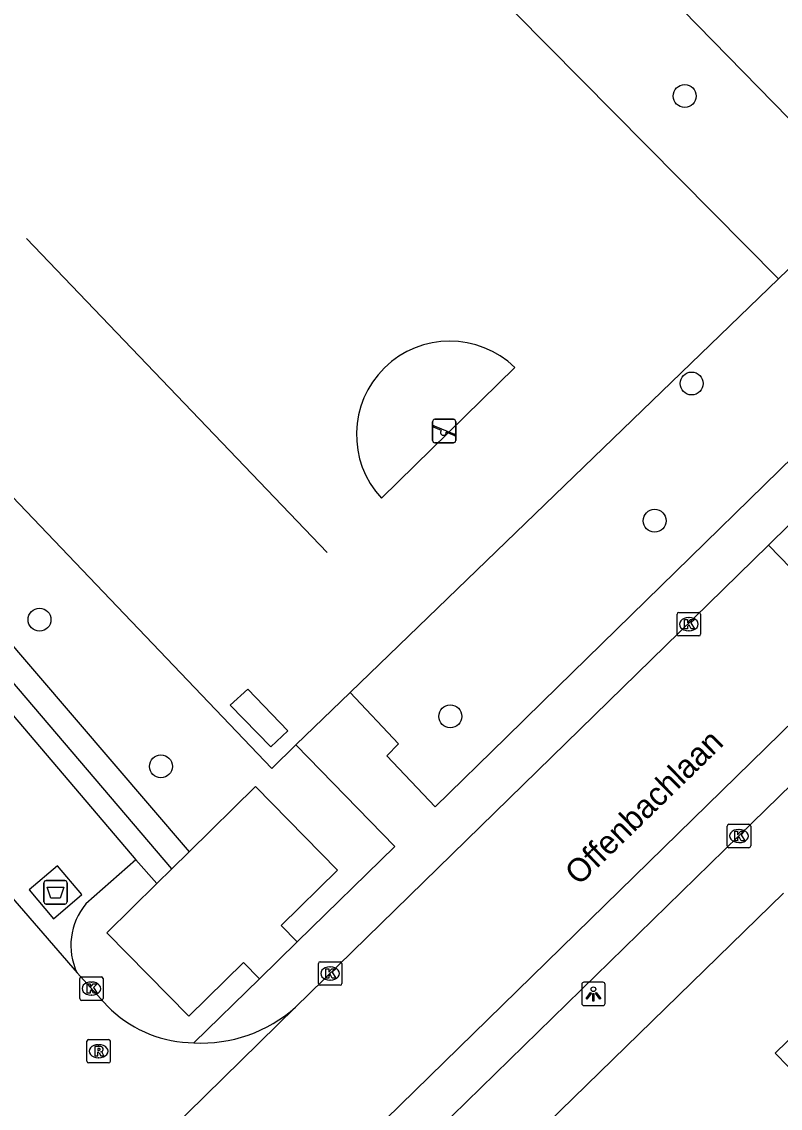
# Model space of a CAD drawing. Extents: x 159222 to 160346, y 381249 to 382166.
# Drawn here: x 159521.82 to 159554.22, y 381428.08 to 381474.47 of the extents above; entities that cross this region are included whole.
import ezdxf

# ---------------------------------------------------------------- set-up
doc = ezdxf.new("R2010")
doc.units = 0
for name, color, linetype in [('IMGEO_Afval_apart_plaats', 7, 'Continuous'), ('IMGEO_Boom', 7, 'Continuous'), ('IMGEO_Groenvoorziening', 7, 'Continuous'), ('IMGEO_Hek', 7, 'Continuous'), ('IMGEO_Kolk', 7, 'Continuous'), ('IMGEO_Lichtpunt', 7, 'Continuous'), ('IMGEO_Openbare_ruimte_label', 7, 'Continuous'), ('IMGEO_Pand', 7, 'Continuous'), ('IMGEO_Parkeervlak_open', 7, 'Continuous'), ('IMGEO_Rijbaan_lokaal_gesloten', 7, 'Continuous'), ('IMGEO_Rijbaan_lokaal_open', 7, 'Continuous'), ('IMGEO_Rioolput', 7, 'Continuous'), ('IMGEO_Speelvoorziening', 7, 'Continuous'), ('IMGEO_Voetpad_gesloten', 7, 'Continuous'), ('IMGEO_Voetpad_open', 7, 'Continuous')]:
    doc.layers.add(name, color=color, linetype=linetype)

msp = doc.modelspace()

# ---------------------------------------------------------------- linework, layer by layer
at = {"layer": 'IMGEO_Afval_apart_plaats'}
for p, q in [((159522.769, 381436.898), (159522.769, 381437.698)), ((159522.769, 381437.698), (159522.769, 381436.898)), ((159522.869, 381437.798), (159523.659, 381437.798)), ((159523.659, 381437.798), (159522.869, 381437.798)), ((159523.759, 381437.698), (159523.759, 381436.898)), ((159523.759, 381436.898), (159523.759, 381437.698)), ((159523.659, 381436.798), (159522.869, 381436.798)), ((159522.869, 381436.798), (159523.659, 381436.798))]:
    msp.add_line(p, q, dxfattribs=at)
msp.add_lwpolyline([(159522.912, 381437.512), (159523.616, 381437.512), (159523.467, 381437.042), (159523.061, 381437.042), (159522.912, 381437.512)], dxfattribs=at)
for centre, start, end in [((159522.869, 381437.698), 90, 180), ((159522.869, 381437.698), 90, 180), ((159523.659, 381437.698), 0, 90), ((159523.659, 381437.698), 360, 90), ((159522.869, 381436.898), 180, 270), ((159522.869, 381436.898), 180, 270), ((159523.659, 381436.898), 270, 0), ((159523.659, 381436.898), 270, 0)]:
    msp.add_arc(centre, 0.1, start, end, dxfattribs=at)
at = {"layer": 'IMGEO_Boom'}
for centre in [(159550.136, 381471.299), (159550.43, 381459.025), (159548.849, 381453.163), (159522.58, 381448.94), (159540.122, 381444.81), (159527.763, 381442.675)]:
    msp.add_circle(centre, 0.489, dxfattribs=at)
at = {"layer": 'IMGEO_Groenvoorziening'}
for points in [[(159554.14, 381463.498), (159531.626, 381486.243), (159532.686, 381487.4)], [(159500.884, 381473.296), (159502.215, 381474.28), (159532.497, 381442.582), (159533.531, 381443.601)], [(159557.81, 381467.042), (159554.14, 381463.498)], [(159505.702, 381464.712), (159507.616, 381463.952), (159528.968, 381439.025)], [(159554.14, 381463.498), (159535.841, 381445.829)], [(159537.181, 381454.126), (159542.881, 381459.708)], [(159533.589, 381435.189), (159532.905, 381435.884), (159535.309, 381438.247), (159531.804, 381441.813), (159528.968, 381439.025)], [(159528.968, 381439.025), (159528.236, 381438.306)], [(159527.59, 381437.671), (159525.457, 381435.574), (159528.962, 381432.008), (159531.294, 381434.3), (159531.973, 381433.609)]]:
    msp.add_lwpolyline(points, dxfattribs=at)
msp.add_arc((159540.104, 381456.842), 3.99, 45.9028, 222.8987, dxfattribs=at)
at = {"layer": 'IMGEO_Hek'}
for points in [[(159532.686, 381487.4), (159531.626, 381486.243), (159554.14, 381463.498)], [(159533.531, 381443.601), (159532.497, 381442.582), (159502.215, 381474.28), (159500.884, 381473.296)], [(159534.87, 381451.815), (159522.028, 381465.223)], [(159554.14, 381463.498), (159535.841, 381445.829)]]:
    msp.add_lwpolyline(points, dxfattribs=at)
at = {"layer": 'IMGEO_Kolk'}
for p, q in [((159549.885, 381449.249), (159550.737, 381449.249)), ((159549.81, 381448.323), (159549.81, 381449.175)), ((159550.298, 381449.029), (159550.323, 381449.029)), ((159550.811, 381449.175), (159550.811, 381448.323)), ((159550.321, 381448.469), (159550.296, 381448.469)), ((159550.737, 381448.249), (159549.885, 381448.249)), ((159551.95, 381439.276), (159551.95, 381440.128)), ((159552.025, 381440.202), (159552.877, 381440.202)), ((159552.438, 381439.982), (159552.463, 381439.982)), ((159552.951, 381440.128), (159552.951, 381439.276)), ((159552.877, 381439.202), (159552.025, 381439.202)), ((159552.461, 381439.422), (159552.436, 381439.422)), ((159534.49, 381433.406), (159534.49, 381434.258)), ((159534.565, 381434.332), (159535.417, 381434.332)), ((159534.978, 381434.112), (159535.003, 381434.112)), ((159535.491, 381434.258), (159535.491, 381433.406)), ((159524.296, 381432.759), (159524.296, 381433.611)), ((159524.371, 381433.685), (159525.223, 381433.685)), ((159524.784, 381433.465), (159524.809, 381433.465)), ((159525.297, 381433.611), (159525.297, 381432.759)), ((159535.001, 381433.552), (159534.976, 381433.552)), ((159535.417, 381433.332), (159534.565, 381433.332)), ((159525.223, 381432.685), (159524.371, 381432.685)), ((159524.807, 381432.905), (159524.782, 381432.905))]:
    msp.add_line(p, q, dxfattribs=at)
for points in [[(159549.885, 381449.249), (159550.737, 381449.249)], [(159549.81, 381448.323), (159549.81, 381449.175)], [(159550.131, 381448.949), (159550.254, 381448.949), (159550.254, 381448.798), (159550.384, 381448.949), (159550.548, 381448.949), (159550.402, 381448.798), (159550.555, 381448.549), (159550.403, 381448.549), (159550.318, 381448.713), (159550.254, 381448.646), (159550.254, 381448.549), (159550.131, 381448.549), (159550.131, 381448.949)], [(159550.811, 381449.175), (159550.811, 381448.323)], [(159550.737, 381448.249), (159549.885, 381448.249)], [(159551.95, 381439.276), (159551.95, 381440.128)], [(159552.025, 381440.202), (159552.877, 381440.202)], [(159552.951, 381440.128), (159552.951, 381439.276)], [(159552.271, 381439.902), (159552.394, 381439.902), (159552.394, 381439.751), (159552.524, 381439.902), (159552.688, 381439.902), (159552.542, 381439.751), (159552.695, 381439.502), (159552.543, 381439.502), (159552.458, 381439.666), (159552.394, 381439.599), (159552.394, 381439.502), (159552.271, 381439.502), (159552.271, 381439.902)], [(159552.877, 381439.202), (159552.025, 381439.202)], [(159534.49, 381433.406), (159534.49, 381434.258)], [(159534.565, 381434.332), (159535.417, 381434.332)], [(159534.811, 381434.032), (159534.934, 381434.032), (159534.934, 381433.881), (159535.064, 381434.032), (159535.228, 381434.032), (159535.082, 381433.881), (159535.235, 381433.632), (159535.083, 381433.632), (159534.998, 381433.796), (159534.934, 381433.729), (159534.934, 381433.632), (159534.811, 381433.632), (159534.811, 381434.032)], [(159535.491, 381434.258), (159535.491, 381433.406)], [(159524.296, 381432.759), (159524.296, 381433.611)], [(159524.371, 381433.685), (159525.223, 381433.685)], [(159525.297, 381433.611), (159525.297, 381432.759)], [(159524.617, 381433.385), (159524.74, 381433.385), (159524.74, 381433.234), (159524.87, 381433.385), (159525.034, 381433.385), (159524.888, 381433.234), (159525.041, 381432.985), (159524.889, 381432.985), (159524.804, 381433.149), (159524.74, 381433.082), (159524.74, 381432.985), (159524.617, 381432.985), (159524.617, 381433.385)], [(159535.417, 381433.332), (159534.565, 381433.332)], [(159525.223, 381432.685), (159524.371, 381432.685)]]:
    msp.add_lwpolyline(points, dxfattribs=at)
for centre, start, end in [((159549.887, 381449.173), 91.552, 178.448), ((159549.887, 381449.173), 91.552, 178.448), ((159550.735, 381449.173), 1.552, 88.448), ((159550.735, 381449.173), 1.552, 88.448), ((159549.887, 381448.325), 181.552, 268.448), ((159549.887, 381448.325), 181.552, 268.448), ((159550.735, 381448.325), 271.552, 358.448), ((159550.735, 381448.325), 271.552, 358.448), ((159552.027, 381440.126), 91.552, 178.448), ((159552.027, 381440.126), 91.552, 178.448), ((159552.875, 381440.126), 1.552, 88.448), ((159552.875, 381440.126), 1.552, 88.448), ((159552.027, 381439.278), 181.552, 268.448), ((159552.027, 381439.278), 181.552, 268.448), ((159552.875, 381439.278), 271.552, 358.448), ((159552.875, 381439.278), 271.552, 358.448), ((159534.567, 381434.256), 91.552, 178.448), ((159534.567, 381434.256), 91.552, 178.448), ((159535.415, 381434.256), 1.552, 88.448), ((159535.415, 381434.256), 1.552, 88.448), ((159524.373, 381433.609), 91.552, 178.448), ((159524.373, 381433.609), 91.552, 178.448), ((159525.221, 381433.609), 1.552, 88.448), ((159525.221, 381433.609), 1.552, 88.448), ((159534.567, 381433.408), 181.552, 268.448), ((159534.567, 381433.408), 181.552, 268.448), ((159535.415, 381433.408), 271.552, 358.448), ((159535.415, 381433.408), 271.552, 358.448), ((159524.373, 381432.761), 181.552, 268.448), ((159524.373, 381432.761), 181.552, 268.448), ((159525.221, 381432.761), 271.552, 358.448), ((159525.221, 381432.761), 271.552, 358.448)]:
    msp.add_arc(centre, 0.0765, start, end, dxfattribs=at)
for centre, major_axis, ratio, start_param, end_param in [((159550.297, 381448.749), (-0.387, 0.002), 0.722429, 4.712389, 7.853982), ((159550.322, 381448.749), (-0.39, 0.002), 0.717154, 1.570796, 4.712389), ((159552.437, 381439.702), (-0.387, 0.002), 0.722429, 4.712389, 7.853982), ((159552.462, 381439.702), (-0.39, 0.002), 0.717154, 1.570796, 4.712389), ((159534.977, 381433.832), (-0.387, 0.002), 0.722429, 4.712389, 7.853982), ((159535.002, 381433.832), (-0.39, 0.002), 0.717154, 1.570796, 4.712389), ((159524.783, 381433.185), (-0.387, 0.002), 0.722429, 4.712389, 7.853982), ((159524.808, 381433.185), (-0.39, 0.002), 0.717154, 1.570796, 4.712389)]:
    msp.add_ellipse(centre, major_axis=major_axis, ratio=ratio, start_param=start_param, end_param=end_param, dxfattribs=at)
at = {"layer": 'IMGEO_Lichtpunt'}
for p, q in [((159546.637, 381433.457), (159545.829, 381433.457)), ((159546.637, 381433.457), (159545.829, 381433.457)), ((159545.735, 381433.362), (159545.735, 381432.555)), ((159545.735, 381433.362), (159545.735, 381432.555)), ((159546.731, 381432.555), (159546.731, 381433.362)), ((159546.731, 381432.555), (159546.731, 381433.362)), ((159545.829, 381432.461), (159546.637, 381432.461)), ((159545.829, 381432.461), (159546.637, 381432.461))]:
    msp.add_line(p, q, dxfattribs=at)
for points in [[(159546.109, 381433.026), (159546.148, 381432.998), (159545.96, 381432.736), (159545.922, 381432.763), (159546.109, 381433.026)], [(159546.321, 381432.998), (159546.359, 381433.025), (159546.546, 381432.763), (159546.507, 381432.735), (159546.321, 381432.998)], [(159546.211, 381432.978), (159546.258, 381432.978), (159546.258, 381432.656), (159546.211, 381432.656), (159546.211, 381432.978)]]:
    msp.add_lwpolyline(points, dxfattribs=at)
msp.add_circle((159546.234, 381433.16), 0.0994, dxfattribs=at)
for centre, start, end in [((159545.829, 381433.362), 90, 180), ((159545.829, 381433.362), 90, 180), ((159546.637, 381433.362), 0, 90), ((159546.637, 381433.362), 0, 90), ((159545.829, 381432.555), 180, 270), ((159545.829, 381432.555), 180, 270), ((159546.637, 381432.555), 270, 0), ((159546.637, 381432.555), 270, 360)]:
    msp.add_arc(centre, 0.0946, start, end, dxfattribs=at)
at = {"layer": 'IMGEO_Pand'}
msp.add_lwpolyline([(159555.657, 381428.721), (159553.999, 381430.424), (159556.507, 381432.867), (159558.133, 381431.197)], dxfattribs=at)
at = {"layer": 'IMGEO_Parkeervlak_open'}
for points in [[(159537.084, 381488.236), (159557.81, 381467.042)], [(159526.699, 381438.686), (159524.562, 381436.803)]]:
    msp.add_lwpolyline(points, dxfattribs=at)
msp.add_arc((159526.661, 381435.037), 2.743, 139.9301, 205.5809, dxfattribs=at)
at = {"layer": 'IMGEO_Rijbaan_lokaal_gesloten'}
for points in [[(159533.511, 381432.388), (159551.139, 381449.604), (159553.707, 381452.118)], [(159534.231, 381424.544), (159557.976, 381447.733)], [(159533.511, 381432.388), (159520.372, 381419.512)]]:
    msp.add_lwpolyline(points, dxfattribs=at)
at = {"layer": 'IMGEO_Rijbaan_lokaal_open'}
for points in [[(159502.113, 381459.406), (159510.51, 381449.649), (159524.187, 381433.853)], [(159553.707, 381452.118), (159557.278, 381455.629)], [(159557.976, 381447.733), (159553.707, 381452.118)], [(159524.187, 381433.853), (159525.48, 381432.436)], [(159528.923, 381430.882), (159529.167, 381430.866)]]:
    msp.add_lwpolyline(points, dxfattribs=at)
for centre, radius, start, end in [((159529.214, 381436.117), 5.243, 224.5924, 266.8234), ((159529.483, 381436.924), 6.066, 267.0132, 311.6045)]:
    msp.add_arc(centre, radius, start, end, dxfattribs=at)
at = {"layer": 'IMGEO_Rioolput'}
for p, q in [((159524.602, 381430.084), (159524.602, 381430.936)), ((159524.677, 381431.01), (159525.529, 381431.01)), ((159525.09, 381430.79), (159525.115, 381430.79)), ((159525.603, 381430.936), (159525.603, 381430.084)), ((159525.113, 381430.23), (159525.088, 381430.23)), ((159525.529, 381430.01), (159524.677, 381430.01))]:
    msp.add_line(p, q, dxfattribs=at)
for points in [[(159524.602, 381430.084), (159524.602, 381430.936)], [(159524.677, 381431.01), (159525.529, 381431.01)], [(159525.191, 381430.708), (159524.939, 381430.71), (159524.939, 381430.31)], [(159525.603, 381430.936), (159525.603, 381430.084)], [(159524.939, 381430.31), (159525.063, 381430.31), (159525.063, 381430.472), (159525.074, 381430.472)], [(159525.117, 381430.629), (159525.063, 381430.629), (159525.063, 381430.548)], [(159525.063, 381430.548), (159525.115, 381430.548)], [(159525.121, 381430.443), (159525.192, 381430.31), (159525.332, 381430.31), (159525.267, 381430.436)], [(159525.529, 381430.01), (159524.677, 381430.01)]]:
    msp.add_lwpolyline(points, dxfattribs=at)
for centre, radius, start, end in [((159524.679, 381430.934), 0.0765, 91.552, 178.448), ((159524.679, 381430.934), 0.0765, 91.552, 178.448), ((159525.19, 381430.598), 0.109, 350.3612, 89.416), ((159525.527, 381430.934), 0.0765, 1.552, 88.448), ((159525.527, 381430.934), 0.0765, 1.552, 88.448), ((159525.073, 381430.419), 0.0533, 26.0293, 88.6989), ((159525.099, 381430.737), 0.19, 274.7715, 282.9687), ((159525.123, 381430.533), 0.0964, 77.0061, 93.1865), ((159525.137, 381430.59), 0.0378, 276.6634, 79.6772), ((159525.188, 381430.598), 0.112, 277.5842, 350.9817), ((159525.172, 381430.383), 0.108, 29.5134, 73.7905), ((159524.679, 381430.086), 0.0765, 181.552, 268.448), ((159524.679, 381430.086), 0.0765, 181.552, 268.448), ((159525.527, 381430.086), 0.0765, 271.552, 358.448), ((159525.527, 381430.086), 0.0765, 271.552, 358.448)]:
    msp.add_arc(centre, radius, start, end, dxfattribs=at)
for centre, major_axis, ratio, start_param, end_param in [((159525.089, 381430.51), (-0.387, 0.002), 0.722429, 4.712389, 7.853982), ((159525.114, 381430.51), (-0.39, 0.002), 0.717154, 1.570796, 4.712389)]:
    msp.add_ellipse(centre, major_axis=major_axis, ratio=ratio, start_param=start_param, end_param=end_param, dxfattribs=at)
at = {"layer": 'IMGEO_Speelvoorziening'}
for p, q in [((159539.364, 381456.595), (159539.364, 381457.395)), ((159539.364, 381457.395), (159539.364, 381456.595)), ((159539.747, 381457.023), (159539.408, 381457.16)), ((159539.433, 381457.22), (159540.309, 381456.867)), ((159539.464, 381457.495), (159540.254, 381457.495)), ((159540.254, 381457.495), (159539.464, 381457.495)), ((159540.354, 381457.395), (159540.354, 381456.595)), ((159540.354, 381456.595), (159540.354, 381457.395)), ((159540.285, 381456.807), (159539.945, 381456.944)), ((159540.254, 381456.495), (159539.464, 381456.495)), ((159539.464, 381456.495), (159540.254, 381456.495))]:
    msp.add_line(p, q, dxfattribs=at)
for centre, radius, start, end in [((159539.464, 381457.395), 0.1, 90, 180), ((159539.464, 381457.395), 0.1, 90, 180), ((159539.421, 381457.19), 0.0327, 68.078, 248.078), ((159540.254, 381457.395), 0.1, 0, 90), ((159540.254, 381457.395), 0.1, 360, 90), ((159539.826, 381456.933), 0.12, 130.9928, 5.1632), ((159540.297, 381456.837), 0.0327, 248.078, 68.078), ((159539.464, 381456.595), 0.1, 180, 270), ((159539.464, 381456.595), 0.1, 180, 270), ((159540.254, 381456.595), 0.1, 270, 0), ((159540.254, 381456.595), 0.1, 270, 0)]:
    msp.add_arc(centre, radius, start, end, dxfattribs=at)
at = {"layer": 'IMGEO_Voetpad_gesloten'}
msp.add_lwpolyline([(159523.351, 381438.422), (159522.141, 381437.398), (159523.171, 381436.169), (159524.391, 381437.21), (159523.351, 381438.422)], dxfattribs=at)
at = {"layer": 'IMGEO_Voetpad_open'}
for points in [[(159528.236, 381438.306), (159505.702, 381464.712)], [(159535.841, 381445.829), (159537.906, 381443.641), (159537.412, 381443.132), (159539.479, 381440.948), (159542.513, 381443.914), (159544.065, 381445.432), (159559.843, 381460.857), (159562.025, 381462.991)], [(159507.329, 381461.44), (159526.699, 381438.686)], [(159559.294, 381446.379), (159552.45, 381439.703), (159537.76, 381425.355), (159537.603, 381425.195), (159537.586, 381425.175), (159537.529, 381425.116), (159537.466, 381425.062), (159537.4, 381425.014), (159537.329, 381424.973), (159537.255, 381424.937), (159537.177, 381424.909), (159537.098, 381424.887), (159537.017, 381424.873), (159536.935, 381424.866), (159534.67, 381424.666), (159534.512, 381424.636), (159534.357, 381424.592), (159534.231, 381424.544)], [(159533.182, 381444.198), (159532.458, 381443.512), (159530.72, 381445.291), (159531.477, 381445.971), (159533.182, 381444.198)], [(159535.841, 381445.829), (159533.531, 381443.601)], [(159533.531, 381443.601), (159537.75, 381439.258), (159533.589, 381435.189)], [(159526.699, 381438.686), (159527.59, 381437.671)], [(159527.59, 381437.671), (159528.236, 381438.306)], [(159554.351, 381437.259), (159544.261, 381427.431)], [(159531.973, 381433.609), (159533.589, 381435.189)], [(159529.167, 381430.866), (159531.973, 381433.609)]]:
    msp.add_lwpolyline(points, dxfattribs=at)

# ---------------------------------------------------------------- texts
at = {"layer": 'IMGEO_Openbare_ruimte_label'}
msp.add_text('Offenbachlaan', height=1, rotation=44.2307, dxfattribs=at).set_placement((159545.616, 381437.551))

doc.saveas('drawing.dxf')
